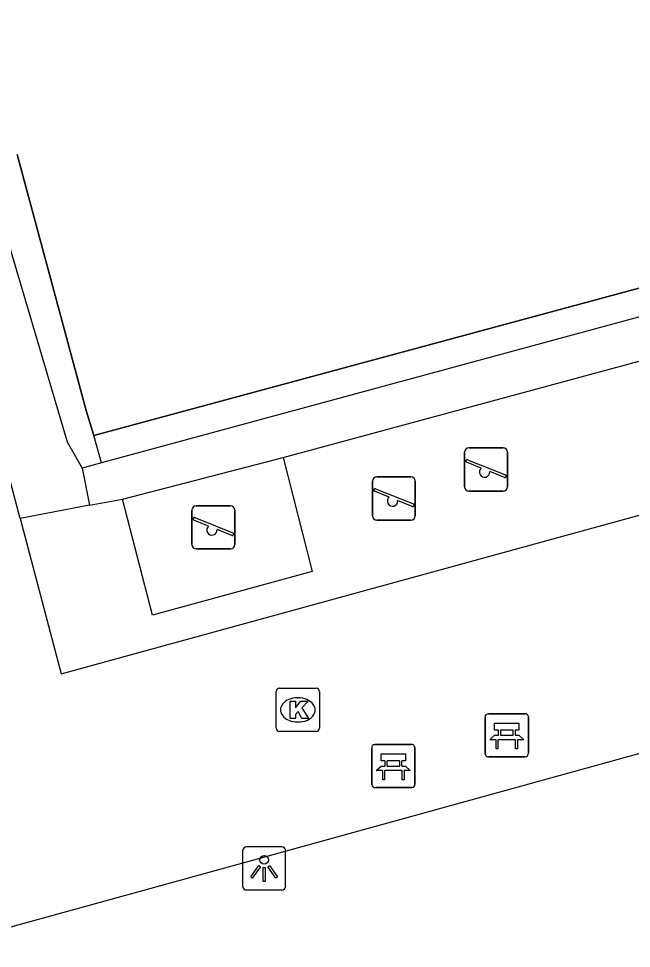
# Model space of a CAD drawing. Extents: x 159053 to 160041, y 380450 to 381422.
# Drawn here: x 159385.17 to 159399.34, y 380560.55 to 380582.07 of the extents above; entities that cross this region are included whole.
import ezdxf

# ---------------------------------------------------------------- set-up
doc = ezdxf.new("R2010")
doc.units = 0
for name, color, linetype in [('IMGEO_Bank', 7, 'Continuous'), ('IMGEO_Groenvoorziening', 7, 'Continuous'), ('IMGEO_Haag', 7, 'Continuous'), ('IMGEO_Hek', 7, 'Continuous'), ('IMGEO_Kolk', 7, 'Continuous'), ('IMGEO_Lichtpunt', 7, 'Continuous'), ('IMGEO_Speelvoorziening', 7, 'Continuous'), ('IMGEO_Voetpad_open', 7, 'Continuous')]:
    doc.layers.add(name, color=color, linetype=linetype)

msp = doc.modelspace()

# ---------------------------------------------------------------- linework, layer by layer
at = {"layer": 'IMGEO_Bank'}
for p, q in [((159396.035, 380565.98), (159396.876, 380565.98)), ((159396.876, 380565.98), (159396.035, 380565.98)), ((159395.96, 380565.055), (159395.96, 380565.896)), ((159395.96, 380565.896), (159395.96, 380565.055)), ((159396.96, 380565.905), (159396.96, 380565.064)), ((159396.96, 380565.064), (159396.96, 380565.905)), ((159396.269, 380565.486), (159396.269, 380565.592)), ((159396.313, 380565.592), (159396.313, 380565.486)), ((159396.601, 380565.598), (159396.319, 380565.598)), ((159396.607, 380565.486), (159396.607, 380565.592)), ((159396.651, 380565.592), (159396.651, 380565.486)), ((159396.657, 380565.378), (159396.264, 380565.378)), ((159396.319, 380565.48), (159396.601, 380565.48)), ((159393.336, 380564.344), (159393.336, 380565.185)), ((159393.336, 380565.185), (159393.336, 380564.344)), ((159393.411, 380565.269), (159394.252, 380565.269)), ((159394.252, 380565.269), (159393.411, 380565.269)), ((159394.336, 380565.194), (159394.336, 380564.353)), ((159394.336, 380564.353), (159394.336, 380565.194)), ((159393.645, 380564.775), (159393.645, 380564.881)), ((159393.689, 380564.881), (159393.689, 380564.775)), ((159393.977, 380564.887), (159393.695, 380564.887)), ((159393.983, 380564.775), (159393.983, 380564.881)), ((159394.027, 380564.881), (159394.027, 380564.775)), ((159396.885, 380564.98), (159396.044, 380564.98)), ((159396.044, 380564.98), (159396.885, 380564.98)), ((159394.033, 380564.667), (159393.64, 380564.667)), ((159393.695, 380564.769), (159393.977, 380564.769)), ((159394.261, 380564.269), (159393.42, 380564.269)), ((159393.42, 380564.269), (159394.261, 380564.269))]:
    msp.add_line(p, q, dxfattribs=at)
for points in [[(159396.263, 380565.598), (159396.177, 380565.598), (159396.177, 380565.759), (159396.74, 380565.759), (159396.74, 380565.598), (159396.657, 380565.598)], [(159396.207, 380565.378), (159396.065, 380565.378), (159396.177, 380565.48), (159396.263, 380565.48)], [(159396.257, 380565.371), (159396.257, 380565.164), (159396.214, 380565.164), (159396.214, 380565.371)], [(159396.657, 380565.48), (159396.74, 380565.48), (159396.852, 380565.378), (159396.713, 380565.378)], [(159396.707, 380565.371), (159396.707, 380565.164), (159396.663, 380565.164), (159396.663, 380565.371)], [(159393.639, 380564.887), (159393.553, 380564.887), (159393.553, 380565.048), (159394.116, 380565.048), (159394.116, 380564.887), (159394.033, 380564.887)], [(159393.583, 380564.667), (159393.441, 380564.667), (159393.553, 380564.769), (159393.639, 380564.769)], [(159393.633, 380564.66), (159393.633, 380564.453), (159393.59, 380564.453), (159393.59, 380564.66)], [(159394.033, 380564.769), (159394.116, 380564.769), (159394.228, 380564.667), (159394.089, 380564.667)], [(159394.083, 380564.66), (159394.083, 380564.453), (159394.039, 380564.453), (159394.039, 380564.66)]]:
    msp.add_lwpolyline(points, dxfattribs=at)
for centre, radius, start, end in [((159396.038, 380565.902), 0.0779, 92.4484, 184.2845), ((159396.038, 380565.902), 0.0779, 92.4484, 184.2845), ((159396.882, 380565.902), 0.0779, 2.4484, 94.2845), ((159396.882, 380565.902), 0.0779, 2.4484, 94.2845), ((159396.262, 380565.591), 0.00671, 2.8957, 87.1043), ((159396.319, 380565.591), 0.00671, 92.8957, 177.1043), ((159396.601, 380565.591), 0.00671, 2.8957, 87.1043), ((159396.658, 380565.591), 0.00671, 92.8957, 177.1043), ((159396.207, 380565.371), 0.00671, 2.8957, 87.1043), ((159396.264, 380565.371), 0.00671, 92.8957, 177.1043), ((159396.262, 380565.487), 0.00671, 272.8957, 357.1043), ((159396.319, 380565.487), 0.00671, 182.8957, 267.1043), ((159396.601, 380565.487), 0.00671, 272.8957, 357.1043), ((159396.658, 380565.487), 0.00671, 182.8957, 267.1043), ((159396.656, 380565.371), 0.00671, 2.8957, 87.1043), ((159396.713, 380565.371), 0.00671, 92.8957, 177.1043), ((159393.414, 380565.191), 0.0779, 92.4484, 184.2845), ((159393.414, 380565.191), 0.0779, 92.4484, 184.2845), ((159394.258, 380565.191), 0.0779, 2.4484, 94.2845), ((159394.258, 380565.191), 0.0779, 2.4484, 94.2845), ((159396.882, 380565.058), 0.0779, 272.4484, 4.2845), ((159396.882, 380565.058), 0.0779, 272.4484, 4.2845), ((159393.638, 380564.88), 0.00671, 2.8957, 87.1043), ((159393.695, 380564.88), 0.00671, 92.8957, 177.1043), ((159393.977, 380564.88), 0.00671, 2.8957, 87.1043), ((159394.034, 380564.88), 0.00671, 92.8957, 177.1043), ((159396.038, 380565.058), 0.0779, 182.4484, 274.2845), ((159396.038, 380565.058), 0.0779, 182.4484, 274.2845), ((159393.583, 380564.66), 0.00671, 2.8957, 87.1043), ((159393.64, 380564.66), 0.00671, 92.8957, 177.1043), ((159393.638, 380564.776), 0.00671, 272.8957, 357.1043), ((159393.695, 380564.776), 0.00671, 182.8957, 267.1043), ((159393.977, 380564.776), 0.00671, 272.8957, 357.1043), ((159394.034, 380564.776), 0.00671, 182.8957, 267.1043), ((159394.032, 380564.66), 0.00671, 2.8957, 87.1043), ((159394.089, 380564.66), 0.00671, 92.8957, 177.1043), ((159393.414, 380564.347), 0.0779, 182.4484, 274.2845), ((159393.414, 380564.347), 0.0779, 182.4484, 274.2845), ((159394.258, 380564.347), 0.0779, 272.4484, 4.2845), ((159394.258, 380564.347), 0.0779, 272.4484, 4.2845)]:
    msp.add_arc(centre, radius, start, end, dxfattribs=at)
at = {"layer": 'IMGEO_Groenvoorziening'}
for points in [[(159413.415, 380579.583), (159386.902, 380572.418)], [(159386.902, 380572.418), (159386.729, 380572.996), (159385.129, 380578.922)], [(159384.374, 380578.723), (159386.292, 380572.275), (159386.633, 380571.661)], [(159387.086, 380571.784), (159386.902, 380572.418)], [(159391.287, 380571.906), (159391.96, 380569.272), (159388.264, 380568.258), (159387.571, 380570.949)], [(159386.808, 380570.803), (159385.201, 380570.495)]]:
    msp.add_lwpolyline(points, dxfattribs=at)
at = {"layer": 'IMGEO_Haag'}
for points in [[(159391.287, 380571.906), (159413.742, 380577.988), (159413.411, 380578.931), (159387.086, 380571.784)], [(159387.086, 380571.784), (159386.633, 380571.661)], [(159387.571, 380570.949), (159391.287, 380571.906)], [(159386.633, 380571.661), (159386.808, 380570.803)], [(159386.808, 380570.803), (159387.571, 380570.949)]]:
    msp.add_lwpolyline(points, dxfattribs=at)
at = {"layer": 'IMGEO_Hek'}
for points in [[(159385.129, 380578.922), (159386.729, 380572.996), (159386.902, 380572.418), (159413.391, 380579.576), (159420.037, 380581.372), (159419.844, 380582.068)], [(159409.569, 380567.829), (159389.787, 380562.37)], [(159389.787, 380562.37), (159383.181, 380560.548)]]:
    msp.add_lwpolyline(points, dxfattribs=at)
at = {"layer": 'IMGEO_Kolk'}
for p, q in [((159391.2, 380566.568), (159392.052, 380566.568)), ((159391.125, 380565.642), (159391.125, 380566.494)), ((159392.126, 380566.494), (159392.126, 380565.642)), ((159391.613, 380566.348), (159391.638, 380566.348)), ((159391.636, 380565.788), (159391.611, 380565.788)), ((159392.052, 380565.568), (159391.2, 380565.568))]:
    msp.add_line(p, q, dxfattribs=at)
for points in [[(159391.2, 380566.568), (159392.052, 380566.568)], [(159391.125, 380565.642), (159391.125, 380566.494)], [(159392.126, 380566.494), (159392.126, 380565.642)], [(159391.446, 380566.268), (159391.569, 380566.268), (159391.569, 380566.117), (159391.699, 380566.268), (159391.863, 380566.268), (159391.717, 380566.117), (159391.87, 380565.868), (159391.718, 380565.868), (159391.633, 380566.032), (159391.569, 380565.965), (159391.569, 380565.868), (159391.446, 380565.868), (159391.446, 380566.268)], [(159392.052, 380565.568), (159391.2, 380565.568)]]:
    msp.add_lwpolyline(points, dxfattribs=at)
for centre, start, end in [((159391.202, 380566.492), 91.552, 178.448), ((159391.202, 380566.492), 91.552, 178.448), ((159392.05, 380566.492), 1.552, 88.448), ((159392.05, 380566.492), 1.552, 88.448), ((159391.202, 380565.644), 181.552, 268.448), ((159391.202, 380565.644), 181.552, 268.448), ((159392.05, 380565.644), 271.552, 358.448), ((159392.05, 380565.644), 271.552, 358.448)]:
    msp.add_arc(centre, 0.0765, start, end, dxfattribs=at)
for centre, major_axis, ratio, start_param, end_param in [((159391.612, 380566.068), (-0.387, 0.002), 0.722429, 4.712389, 7.853982), ((159391.637, 380566.068), (-0.39, 0.002), 0.717154, 1.570796, 4.712389)]:
    msp.add_ellipse(centre, major_axis=major_axis, ratio=ratio, start_param=start_param, end_param=end_param, dxfattribs=at)
at = {"layer": 'IMGEO_Lichtpunt'}
for p, q in [((159390.348, 380562.801), (159390.348, 380561.994)), ((159390.348, 380562.801), (159390.348, 380561.994)), ((159391.25, 380562.896), (159390.442, 380562.896)), ((159391.25, 380562.896), (159390.442, 380562.896)), ((159391.344, 380561.994), (159391.344, 380562.801)), ((159391.344, 380561.994), (159391.344, 380562.801)), ((159390.442, 380561.9), (159391.25, 380561.9)), ((159390.442, 380561.9), (159391.25, 380561.9))]:
    msp.add_line(p, q, dxfattribs=at)
for points in [[(159390.722, 380562.465), (159390.761, 380562.437), (159390.573, 380562.175), (159390.535, 380562.202), (159390.722, 380562.465)], [(159390.824, 380562.417), (159390.871, 380562.417), (159390.871, 380562.095), (159390.824, 380562.095), (159390.824, 380562.417)], [(159390.934, 380562.437), (159390.972, 380562.464), (159391.159, 380562.202), (159391.12, 380562.174), (159390.934, 380562.437)]]:
    msp.add_lwpolyline(points, dxfattribs=at)
msp.add_circle((159390.847, 380562.599), 0.0994, dxfattribs=at)
for centre, start, end in [((159390.442, 380562.801), 90, 180), ((159390.442, 380562.801), 90, 180), ((159391.25, 380562.801), 0, 90), ((159391.25, 380562.801), 0, 90), ((159390.442, 380561.994), 180, 270), ((159390.442, 380561.994), 180, 270), ((159391.25, 380561.994), 270, 0), ((159391.25, 380561.994), 270, 360)]:
    msp.add_arc(centre, 0.0946, start, end, dxfattribs=at)
at = {"layer": 'IMGEO_Speelvoorziening'}
for p, q in [((159395.484, 380571.234), (159395.484, 380572.034)), ((159395.484, 380572.034), (159395.484, 380571.234)), ((159395.584, 380572.134), (159396.374, 380572.134)), ((159396.374, 380572.134), (159395.584, 380572.134)), ((159396.474, 380572.034), (159396.474, 380571.234)), ((159396.474, 380571.234), (159396.474, 380572.034)), ((159395.867, 380571.662), (159395.528, 380571.799)), ((159395.553, 380571.859), (159396.429, 380571.506)), ((159396.405, 380571.446), (159396.065, 380571.583)), ((159393.354, 380570.562), (159393.354, 380571.362)), ((159393.354, 380571.362), (159393.354, 380570.562)), ((159393.454, 380571.462), (159394.244, 380571.462)), ((159394.244, 380571.462), (159393.454, 380571.462)), ((159394.344, 380571.362), (159394.344, 380570.562)), ((159394.344, 380570.562), (159394.344, 380571.362)), ((159393.737, 380570.99), (159393.398, 380571.127)), ((159393.423, 380571.187), (159394.299, 380570.834)), ((159396.374, 380571.134), (159395.584, 380571.134)), ((159395.584, 380571.134), (159396.374, 380571.134)), ((159394.275, 380570.774), (159393.935, 380570.911)), ((159389.176, 380569.893), (159389.176, 380570.693)), ((159389.176, 380570.693), (159389.176, 380569.893)), ((159389.276, 380570.793), (159390.066, 380570.793)), ((159390.066, 380570.793), (159389.276, 380570.793)), ((159390.166, 380570.693), (159390.166, 380569.893)), ((159390.166, 380569.893), (159390.166, 380570.693)), ((159389.559, 380570.321), (159389.22, 380570.458)), ((159389.245, 380570.518), (159390.121, 380570.165)), ((159394.244, 380570.462), (159393.454, 380570.462)), ((159393.454, 380570.462), (159394.244, 380570.462)), ((159390.097, 380570.105), (159389.757, 380570.242)), ((159390.066, 380569.793), (159389.276, 380569.793)), ((159389.276, 380569.793), (159390.066, 380569.793))]:
    msp.add_line(p, q, dxfattribs=at)
for centre, radius, start, end in [((159395.584, 380572.034), 0.1, 90, 180), ((159395.584, 380572.034), 0.1, 90, 180), ((159396.374, 380572.034), 0.1, 0, 90), ((159396.374, 380572.034), 0.1, 360, 90), ((159395.541, 380571.829), 0.0327, 68.078, 248.078), ((159395.946, 380571.572), 0.12, 130.9928, 5.1632), ((159393.454, 380571.362), 0.1, 90, 180), ((159393.454, 380571.362), 0.1, 90, 180), ((159394.244, 380571.362), 0.1, 0, 90), ((159394.244, 380571.362), 0.1, 360, 90), ((159396.417, 380571.476), 0.0327, 248.078, 68.078), ((159393.411, 380571.157), 0.0327, 68.078, 248.078), ((159395.584, 380571.234), 0.1, 180, 270), ((159395.584, 380571.234), 0.1, 180, 270), ((159396.374, 380571.234), 0.1, 270, 0), ((159396.374, 380571.234), 0.1, 270, 0), ((159393.816, 380570.9), 0.12, 130.9928, 5.1632), ((159389.276, 380570.693), 0.1, 90, 180), ((159389.276, 380570.693), 0.1, 90, 180), ((159390.066, 380570.693), 0.1, 0, 90), ((159390.066, 380570.693), 0.1, 360, 90), ((159394.287, 380570.804), 0.0327, 248.078, 68.078), ((159389.233, 380570.488), 0.0327, 68.078, 248.078), ((159393.454, 380570.562), 0.1, 180, 270), ((159393.454, 380570.562), 0.1, 180, 270), ((159394.244, 380570.562), 0.1, 270, 0), ((159394.244, 380570.562), 0.1, 270, 0), ((159389.638, 380570.231), 0.12, 130.9928, 5.1632), ((159390.109, 380570.135), 0.0327, 248.078, 68.078), ((159389.276, 380569.893), 0.1, 180, 270), ((159389.276, 380569.893), 0.1, 180, 270), ((159390.066, 380569.893), 0.1, 270, 0), ((159390.066, 380569.893), 0.1, 270, 0)]:
    msp.add_arc(centre, radius, start, end, dxfattribs=at)
at = {"layer": 'IMGEO_Voetpad_open'}
for points in [[(159385.201, 380570.495), (159386.151, 380566.901), (159414.705, 380574.74), (159413.415, 380579.583)], [(159385.201, 380570.495), (159383.114, 380578.39), (159384.374, 380578.723)], [(159417.331, 380569.97), (159409.569, 380567.829), (159389.787, 380562.37), (159383.181, 380560.548)]]:
    msp.add_lwpolyline(points, dxfattribs=at)

doc.saveas('drawing.dxf')
